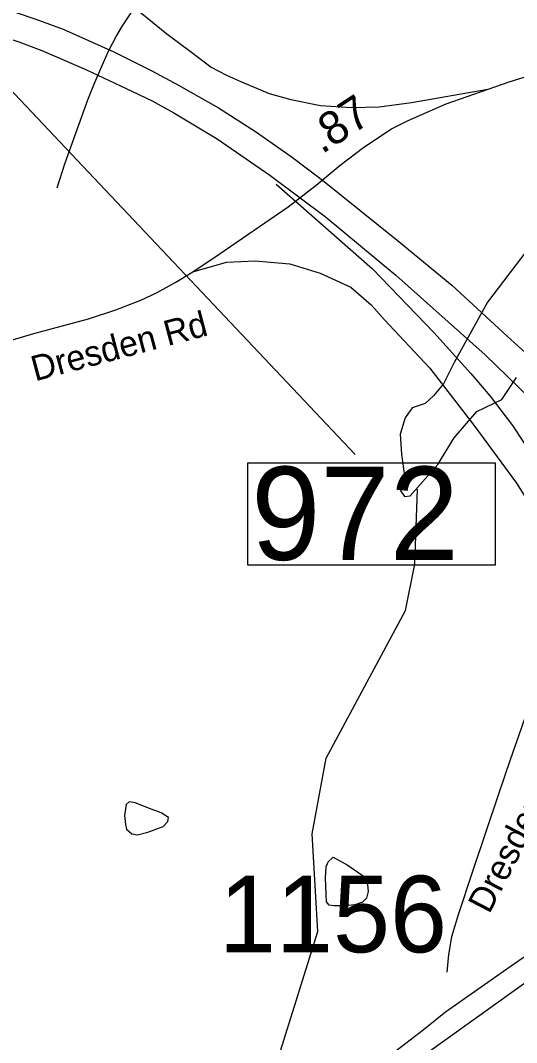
# Model space of a CAD drawing. Extents: x 1662474 to 1856135, y 779280 to 917889.
# Drawn here: x 1723021 to 1724885, y 793320 to 797163 of the extents above; entities that cross this region are included whole.
import ezdxf

# ---------------------------------------------------------------- set-up
doc = ezdxf.new("R2010")
doc.units = 0
for name, color, linetype in [('Cogo Default Point CELL', 7, 'Continuous'), ('Exist Hydrographic Misc Water Feature', 7, 'Continuous'), ('Exist Hydrographic Pond Under 1500 Sq Ft', 7, 'Continuous'), ('Exist Road Primary Interstate Divided Center Attributed', 7, 'Continuous'), ('Exist Road Secondary Structure Standard Bridge Number Label', 7, 'Continuous'), ('Exist Road Secondary Type 51 Attributed', 7, 'Continuous'), ('Exist Road Secondary Type 51 Label', 7, 'Continuous'), ('Prop DGN Element Guardrail', 7, 'Continuous'), ('Prop Road Primary US Projected', 7, 'Continuous'), ('Prop Road Secondary Projected', 7, 'Continuous')]:
    doc.layers.add(name, color=color, linetype=linetype)

msp = doc.modelspace()

# ---------------------------------------------------------------- linework, layer by layer
at = {"layer": 'Exist Hydrographic Misc Water Feature'}
for points in [[(1723436.3, 797192.3), (1723403.7, 797142.5), (1723381.4, 797106.7), (1723350.8, 797047), (1723322.3, 796981.3), (1723295.6, 796919.4), (1723273.1, 796863.7), (1723227.8, 796738.1), (1723186.8, 796622.4), (1723157.8, 796532.7)], [(1723736.3, 792632.5), (1723941.4, 793107.6), (1724138.4, 793737), (1724117.3, 794105.1), (1724170.4, 794389.6), (1724467.3, 794944.9), (1724502.4, 795118.1), (1724513.4, 795400.2)]]:
    msp.add_lwpolyline(points, dxfattribs=at)
at = {"layer": 'Exist Hydrographic Pond Under 1500 Sq Ft'}
for points in [[(1724920.2, 796293.1), (1724776.1, 796103.7), (1724650.6, 795876.9), (1724610.6, 795796.9), (1724573.2, 795751.5), (1724541.2, 795722.2), (1724493.2, 795706.2), (1724466.5, 795668.8), (1724447.8, 795607.5), (1724453.1, 795532.8), (1724463.8, 795450.1), (1724447.8, 795396.7), (1724463.8, 795372.7), (1724485.2, 795375.4), (1724589.3, 795492.8), (1724650.6, 795594.1), (1724736.1, 795692.9), (1724829.5, 795738.2), (1724885.5, 795820.9)], [(1723506.4, 794199.6), (1723451.9, 794220.8), (1723429.2, 794225.4), (1723418.6, 794214.8), (1723412.6, 794173.9), (1723415.6, 794139.1), (1723420.1, 794122.5), (1723439.8, 794104.4), (1723461, 794101.3), (1723500.3, 794110.4), (1723557.8, 794131.6), (1723574.5, 794151.2), (1723577.5, 794166.4), (1723550.3, 794183), (1723506.4, 794199.6)], [(1724171.4, 793849.5), (1724166.7, 793937.6), (1724170.4, 793980.7), (1724177, 793999.4), (1724196.7, 794016.3), (1724249.2, 793988.2), (1724316.7, 793941.3), (1724325.2, 793914.1), (1724328, 793887.9), (1724321.4, 793862.6), (1724306.4, 793847.6), (1724277.3, 793838.2), (1724239.8, 793834.5), (1724199.5, 793833.5), (1724180.8, 793836.3), (1724171.4, 793849.5)]]:
    msp.add_lwpolyline(points, dxfattribs=at)
at = {"layer": 'Exist Road Primary Interstate Divided Center Attributed'}
msp.add_lwpolyline([(1732386.6, 799285.9), (1732259.4, 799106.5), (1732094, 798873.5), (1731852.5, 798574.7), (1731730.3, 798452.6), (1731599.6, 798321.8), (1731358.1, 798092), (1731082.2, 797873.7), (1730737.3, 797632.3), (1730245.9, 797303.8), (1729847.3, 797012.7), (1729288.2, 796631.7), (1728756.7, 796261.4), (1727774.1, 795553), (1726872, 794925.1), (1725631.7, 794055.7), (1724549.7, 793279.7), (1724002.1, 792892.2)], dxfattribs=at)
at = {"layer": 'Exist Road Secondary Structure Standard Bridge Number Label'}
msp.add_line((1722892.7, 796999), (1724278.8, 795531.4), dxfattribs=at)
msp.add_lwpolyline([(1723875.5, 795499.2), (1724804.5, 795499.2), (1724804.5, 795115.1), (1723875.5, 795115.1)], close=True, dxfattribs=at)
at = {"layer": 'Exist Road Secondary Type 51 Attributed'}
for points in [[(1722957.8, 795952.6), (1723070.8, 795986.1), (1723277.3, 796041.1), (1723379.8, 796075.2), (1723473.4, 796110.8), (1723534.4, 796140.3), (1723602.1, 796177.8), (1723668.4, 796218), (1723767.7, 796284.4), (1724027.1, 796462.1), (1724132, 796543.2), (1724221.9, 796618.9), (1724310.7, 796686.7), (1724415.6, 796755), (1724478, 796786.5), (1724620.8, 796850.2), (1724857.7, 796932), (1724954.3, 796962.2)], [(1725677.3, 795661.6), (1725519.4, 795474.6), (1725337.8, 795261.4), (1725219.8, 795121.3), (1725138.3, 795015.3), (1725089.4, 794941.6), (1725013.5, 794808.5), (1724960.7, 794669.1), (1724903, 794500.9), (1724862.4, 794386.5), (1724816.2, 794250.4), (1724720.2, 793962.7), (1724666.3, 793800.6), (1724640.2, 793717.4), (1724628.9, 793650.4), (1724623.4, 793584.7)]]:
    msp.add_lwpolyline(points, dxfattribs=at)
at = {"layer": 'Prop Road Primary US Projected'}
for points in [[(1722805.2, 797252.5), (1722888.2, 797231.4), (1723001.4, 797194.5), (1723079.3, 797167.4), (1723181, 797130.1), (1723372.5, 797045.4), (1723514.8, 796974.2), (1723614.8, 796920), (1723765.6, 796835.2), (1723904.6, 796745.4), (1724038.5, 796652.2), (1724155.4, 796562.4)], [(1722783.2, 797155), (1722928.5, 797111.5), (1723015.4, 797082.9), (1723101.8, 797050.4), (1723269.7, 796977.1), (1723418.1, 796907), (1723515.9, 796861.3), (1723597.4, 796815.7), (1723759.8, 796718), (1723958.6, 796581.1), (1724166.2, 796426.5), (1724431.2, 796205.6), (1724766.9, 795905.3), (1725186.5, 795498.9), (1725385.3, 795295.7)], [(1724155.4, 796562.4), (1724436.7, 796337), (1724641.8, 796167.6), (1724850.2, 795976.1), (1724987.5, 795850.7), (1725280.6, 795560.9), (1725426.4, 795408.4), (1725571.3, 795251.6), (1725774.6, 795017.8), (1725957.6, 794804.2), (1726083, 794644.9), (1726167.8, 794533.1)], [(1723981.6, 796547.8), (1724343.7, 796229.2), (1724574, 795989.2), (1724713.7, 795835), (1724786, 795750.7), (1724870.3, 795639.8), (1725053.4, 795360.4), (1725169.1, 795160.4), (1725195.6, 795117)], [(1724962.1, 793675.1), (1724860.6, 793604.3), (1724617.6, 793434.6), (1724534, 793366.4), (1724469.2, 793316.1), (1724411.2, 793271.8), (1724342.1, 793217.2), (1724265.4, 793152.4), (1724203.1, 793099.5), (1724038.5, 792974.1), (1723855.8, 792815.6)]]:
    msp.add_lwpolyline(points, dxfattribs=at)
at = {"layer": 'Prop Road Secondary Projected'}
for points in [[(1722980.6, 797601.1), (1723154.8, 797455.3), (1723276, 797354.9), (1723571.4, 797112.6), (1723664.2, 797044.4), (1723738, 796987.6), (1723794.8, 796957.3), (1723851.6, 796932.7), (1723955.8, 796889.1), (1724037.2, 796866.4), (1724148.9, 796843.7), (1724264.4, 796836.1), (1724368.6, 796838), (1724489.8, 796855), (1724777.6, 796904.3)], [(1723668.4, 796218), (1723795.6, 796253.8), (1723903, 796259.6), (1724033.7, 796248), (1724146.9, 796213.1), (1724263.1, 796160.8), (1724338.6, 796094.1), (1724387.9, 796038.9), (1724559.3, 795856), (1724724.8, 795641.1), (1724811.9, 795522), (1724884.5, 795423.3), (1724933.8, 795344.9), (1724965.8, 795283.9), (1725000.6, 795211.3), (1725020.9, 795118.4), (1725029.7, 795045.8), (1725032.6, 794938.4), (1725018, 794854.2), (1724986.1, 794740.9)]]:
    msp.add_lwpolyline(points, dxfattribs=at)

# ---------------------------------------------------------------- texts
at = {"layer": 'Cogo Default Point CELL'}
msp.add_text('1156', height=288, dxfattribs=at).set_placement((1723767.2, 793659.1))
at = {"layer": 'Exist Road Secondary Structure Standard Bridge Number Label'}
msp.add_text('972', height=350, dxfattribs=at).set_placement((1723888, 795134.8))
at = {"layer": 'Exist Road Secondary Type 51 Label'}
for rotation, p in [(14.918, (1723076.1, 795805.7)), (62.5628, (1724782.5, 793800.3))]:
    msp.add_text('Dresden Rd', height=95, rotation=rotation, dxfattribs=at).set_placement(p)
at = {"layer": 'Prop DGN Element Guardrail'}
msp.add_text('.87', height=125, rotation=33.0946, dxfattribs=at).set_placement((1724153.7, 796658.8))

doc.saveas('drawing.dxf')
